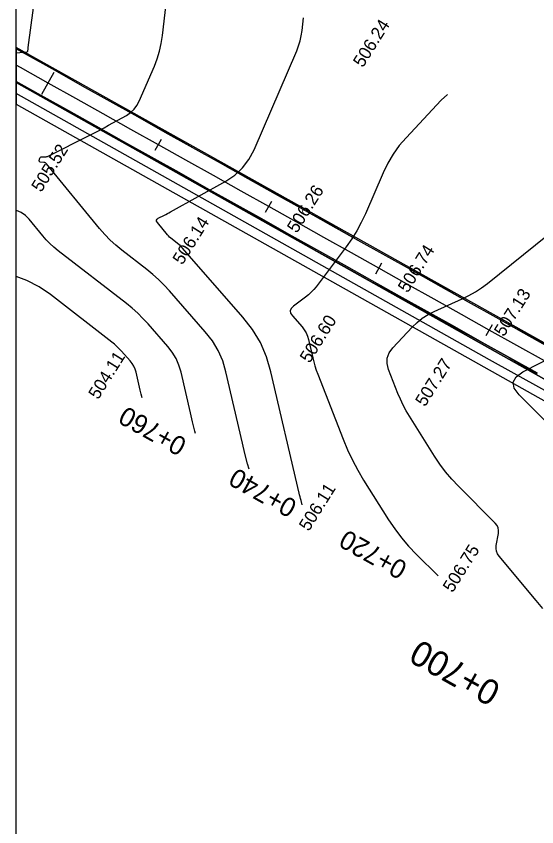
# Model space of a CAD drawing. Extents: x -636600 to -628587, y -1090963 to -1085869.
# Drawn here: x -629847.3 to -629764.9, y -1090120.7 to -1089992.4 of the extents above; entities that cross this region are included whole.
import ezdxf

# ---------------------------------------------------------------- set-up
doc = ezdxf.new("R2010")
doc.units = 0
for name, color, linetype in [('01_PARCELY_NÁVRH_PC', 7, 'Continuous'), ('06_ÚSES_IP_NAVRH', 7, 'Continuous'), ('08_LEGENDA_HV', 7, 'Continuous'), ('Ex_Major Contours', 7, 'Continuous'), ('Ex_Minor Contours', 7, 'Continuous'), ('HEKTOMETRY100', 7, 'Continuous'), ('HEKTOMETRY20', 7, 'Continuous'), ('koty_vše', 7, 'Continuous'), ('situace_osa', 7, 'Continuous'), ('situace_těleso', 7, 'Continuous'), ('situace_vozovka', 7, 'Continuous')]:
    doc.layers.add(name, color=color, linetype=linetype)

msp = doc.modelspace()

# ---------------------------------------------------------------- linework, layer by layer
at = {"layer": '01_PARCELY_NÁVRH_PC'}
for p, q in [((-629847.27, -1089997.35), (-629847.27, -1090002.89)), ((-629847.27, -1090002.89), (-629847.27, -1090006.33))]:
    msp.add_line(p, q, dxfattribs=at)
for points in [[(-629847.27, -1090002.89), (-629714.93, -1090077.19), (-629687.95, -1090091.78), (-629683.43, -1090093.29), (-629680.05, -1090096.13), (-629678.2, -1090100.3), (-629678.37, -1090104.71), (-629671.7, -1090096.43), (-629669.51, -1090092.1), (-629668.44, -1090090.6), (-629674.53, -1090090.62), (-629693.09, -1090083.59), (-629847.27, -1089997.35)], [(-629847.27, -1090006.33), (-629716.38, -1090079.82), (-629689.14, -1090094.54), (-629679.3, -1090097.83), (-629680.05, -1090096.13), (-629683.43, -1090093.29), (-629687.95, -1090091.78), (-629714.93, -1090077.19), (-629847.27, -1090002.89)]]:
    msp.add_lwpolyline(points, dxfattribs=at)
at = {"layer": '06_ÚSES_IP_NAVRH'}
msp.add_lwpolyline([(-629684.85, -1090094.55), (-629689.69, -1090092.6), (-629772.39, -1090046.76), (-629847.27, -1090004.61)], dxfattribs=at)
at = {"layer": '08_LEGENDA_HV'}
msp.add_line((-629847.27, -1090224.9), (-629847.27, -1089927.9), dxfattribs=at)
at = {"layer": 'Ex_Major Contours'}
for points in [[(-629847.27, -1089998.18), (-629845.56, -1089998.01), (-629845.5, -1089997.99), (-629845.46, -1089997.96), (-629845.43, -1089997.92), (-629845.42, -1089997.86), (-629845.4, -1089997.6), (-629845.4, -1089997.54), (-629845.39, -1089997.47), (-629845.38, -1089997.41), (-629845.37, -1089997.34), (-629841.54, -1089968.66)], [(-629818.88, -1090058.44), (-629818.99, -1090058.04), (-629819.35, -1090056.59), (-629819.7, -1090055.14), (-629821.19, -1090048.71), (-629821.52, -1090047.59), (-629821.98, -1090046.54), (-629822.57, -1090045.55), (-629823.29, -1090044.63), (-629826.41, -1090041.07), (-629827.21, -1090040.2), (-629828.05, -1090039.37), (-629828.93, -1090038.58), (-629829.84, -1090037.84), (-629840.64, -1090029.5), (-629841.3, -1090028.96), (-629841.93, -1090028.38), (-629842.52, -1090027.78), (-629843.07, -1090027.13), (-629845.24, -1090024.49), (-629845.81, -1090023.9), (-629846.47, -1090023.46), (-629847.2, -1090023.15), (-629847.27, -1090023.14)], [(-629759.55, -1090060.48), (-629767.66, -1090052.32), (-629768.45, -1090051.27), (-629768.62, -1090050.31), (-629768.17, -1090049.45), (-629767.09, -1090048.68), (-629761.54, -1090045.82)]]:
    msp.add_lwpolyline(points, dxfattribs=at)
at = {"layer": 'Ex_Minor Contours'}
for points in [[(-629810.42, -1090064.08), (-629810.65, -1090063.23), (-629811.07, -1090061.59), (-629811.46, -1090059.95), (-629814.08, -1090048.68), (-629814.59, -1090046.93), (-629815.31, -1090045.29), (-629816.23, -1090043.75), (-629817.35, -1090042.31), (-629823.01, -1090035.84), (-629823.85, -1090034.93), (-629824.73, -1090034.06), (-629825.65, -1090033.24), (-629826.61, -1090032.46), (-629830.54, -1090029.43), (-629831.49, -1090028.64), (-629832.4, -1090027.81), (-629833.26, -1090026.93), (-629834.07, -1090025.99), (-629842.45, -1090015.76), (-629842.54, -1090015.67), (-629842.64, -1090015.6), (-629842.75, -1090015.55), (-629842.88, -1090015.53), (-629843.46, -1090015.46), (-629843.55, -1090015.44), (-629843.6, -1090015.39), (-629843.63, -1090015.33), (-629843.62, -1090015.24), (-629843.51, -1090014.83), (-629843.48, -1090014.74), (-629843.42, -1090014.68), (-629843.34, -1090014.64), (-629843.25, -1090014.64), (-629842.75, -1090014.66), (-629842.63, -1090014.66), (-629842.52, -1090014.65), (-629842.41, -1090014.61), (-629842.3, -1090014.57), (-629835.49, -1090011.15), (-629834.77, -1090010.79), (-629834.06, -1090010.42), (-629833.35, -1090010.03), (-629832.64, -1090009.65), (-629829.84, -1090008.08), (-629829.18, -1090007.64), (-629828.62, -1090007.12), (-629828.16, -1090006.51), (-629827.79, -1090005.81), (-629825.41, -1090000.29), (-629824.95, -1089999.11), (-629824.59, -1089997.91), (-629824.31, -1089996.68), (-629824.12, -1089995.43), (-629822.66, -1089982.6)], [(-629802, -1090069.69), (-629802.2, -1090069.02), (-629802.28, -1090068.73), (-629802.36, -1090068.44), (-629802.44, -1090068.15), (-629802.51, -1090067.85), (-629806.96, -1090048.65), (-629807.66, -1090046.28), (-629808.64, -1090044.04), (-629809.88, -1090041.94), (-629811.4, -1090039.99), (-629820.98, -1090029.07), (-629821.16, -1090028.87), (-629821.35, -1090028.69), (-629821.54, -1090028.51), (-629821.75, -1090028.34), (-629822.59, -1090027.69), (-629822.79, -1090027.53), (-629822.99, -1090027.35), (-629823.17, -1090027.16), (-629823.34, -1090026.96), (-629824.93, -1090025.02), (-629825.05, -1090024.82), (-629825.07, -1090024.65), (-629824.98, -1090024.49), (-629824.79, -1090024.36), (-629823.82, -1090023.87), (-629823.58, -1090023.75), (-629823.34, -1090023.63), (-629823.1, -1090023.5), (-629822.87, -1090023.37), (-629814.11, -1090018.47), (-629812.68, -1090017.52), (-629811.46, -1090016.37), (-629810.44, -1090015.04), (-629809.64, -1090013.52), (-629802.88, -1089997.84), (-629802.58, -1089997.07), (-629802.34, -1089996.28), (-629802.16, -1089995.47), (-629802.03, -1089994.65), (-629801.8, -1089992.62)], [(-629779.03, -1090004.78), (-629780.01, -1090005.69), (-629785.57, -1090011.61), (-629786.66, -1090012.87), (-629787.64, -1090014.22), (-629788.49, -1090015.65), (-629789.22, -1090017.15), (-629792.02, -1090023.64), (-629792.67, -1090025.01), (-629793.38, -1090026.34), (-629794.18, -1090027.62), (-629795.05, -1090028.86), (-629799.81, -1090035.2), (-629800.19, -1090035.66), (-629800.59, -1090036.08), (-629801.02, -1090036.48), (-629801.48, -1090036.85), (-629803.4, -1090038.26), (-629803.76, -1090038.62), (-629803.91, -1090039), (-629803.85, -1090039.4), (-629803.57, -1090039.82), (-629802.04, -1090041.57), (-629801.69, -1090042.02), (-629801.4, -1090042.5), (-629801.18, -1090043.02), (-629801.02, -1090043.57), (-629800.35, -1090046.43), (-629800.19, -1090047.09), (-629800, -1090047.74), (-629799.79, -1090048.39), (-629799.55, -1090049.03), (-629795.54, -1090059.33), (-629794.85, -1090061.01), (-629794.07, -1090062.65), (-629793.22, -1090064.25), (-629792.29, -1090065.81), (-629788.36, -1090072.07), (-629787.37, -1090073.53), (-629786.31, -1090074.93), (-629785.17, -1090076.27), (-629783.95, -1090077.55), (-629780.51, -1090080.94)], [(-629763.93, -1090086.1), (-629765.02, -1090084.83), (-629770.85, -1090077.85), (-629771.11, -1090077.47), (-629771.27, -1090077.06), (-629771.34, -1090076.62), (-629771.3, -1090076.16), (-629770.96, -1090074.25), (-629770.93, -1090073.79), (-629771, -1090073.37), (-629771.18, -1090072.97), (-629771.47, -1090072.61), (-629777.29, -1090066.77), (-629778.34, -1090065.66), (-629779.32, -1090064.49), (-629780.24, -1090063.27), (-629781.09, -1090062), (-629785.05, -1090055.69), (-629785.57, -1090054.82), (-629786.05, -1090053.93), (-629786.48, -1090053.01), (-629786.87, -1090052.07), (-629788.35, -1090048.27), (-629788.58, -1090047.35), (-629788.55, -1090046.48), (-629788.25, -1090045.66), (-629787.69, -1090044.89), (-629784.62, -1090041.6), (-629783.85, -1090040.85), (-629783.01, -1090040.19), (-629782.11, -1090039.61), (-629781.15, -1090039.12), (-629776.69, -1090037.11), (-629775.64, -1090036.6), (-629774.62, -1090036.02), (-629773.65, -1090035.37), (-629772.71, -1090034.67), (-629755.35, -1090020.73)], [(-629827.35, -1090052.79), (-629827.5, -1090052.21), (-629827.65, -1090051.57), (-629828.31, -1090048.74), (-629828.45, -1090048.25), (-629828.66, -1090047.79), (-629828.91, -1090047.35), (-629829.23, -1090046.95), (-629830.6, -1090045.38), (-629830.96, -1090045), (-629831.33, -1090044.63), (-629831.71, -1090044.29), (-629832.12, -1090043.96), (-629841.85, -1090036.44), (-629843.66, -1090035.2), (-629845.58, -1090034.2), (-629847.27, -1090033.57)]]:
    msp.add_lwpolyline(points, dxfattribs=at)
at = {"layer": 'HEKTOMETRY100'}
msp.add_lwpolyline([(-629843.2, -1090004.71), (-629841.25, -1090001.22)], dxfattribs=at)
at = {"layer": 'HEKTOMETRY20'}
for points in [[(-629825.26, -1090013.61), (-629824.29, -1090011.86)], [(-629807.81, -1090023.38), (-629806.84, -1090021.63)], [(-629790.36, -1090033.15), (-629789.39, -1090031.4)], [(-629772.91, -1090042.92), (-629771.93, -1090041.17)]]:
    msp.add_lwpolyline(points, dxfattribs=at)
at = {"layer": 'situace_osa'}
msp.add_lwpolyline([(-629763.7, -1090046.93), (-629768.06, -1090044.49), (-629772.42, -1090042.05), (-629776.79, -1090039.6), (-629781.15, -1090037.16), (-629785.51, -1090034.72), (-629789.87, -1090032.28), (-629794.24, -1090029.83), (-629798.6, -1090027.39), (-629802.96, -1090024.95), (-629807.32, -1090022.51), (-629811.69, -1090020.06), (-629816.05, -1090017.62), (-629820.41, -1090015.18), (-629824.78, -1090012.73), (-629829.14, -1090010.29), (-629833.5, -1090007.85), (-629837.86, -1090005.41), (-629842.23, -1090002.96), (-629846.59, -1090000.52), (-629847.27, -1090000.14)], dxfattribs=at)
at = {"layer": 'situace_těleso'}
msp.add_line((-629847.27, -1089997.54), (-629847.27, -1090002.8), dxfattribs=at)
for points in [[(-629762.54, -1090044.87), (-629766.93, -1090042.47), (-629771.32, -1090040.08), (-629775.68, -1090037.63), (-629780.04, -1090035.18), (-629784.4, -1090032.74), (-629788.77, -1090030.31), (-629793.14, -1090027.87), (-629797.49, -1090025.42), (-629801.85, -1090022.97), (-629806.21, -1090020.51), (-629810.57, -1090018.07), (-629814.94, -1090015.63), (-629819.3, -1090013.19), (-629823.67, -1090010.75), (-629828.03, -1090008.31), (-629832.4, -1090005.88), (-629836.76, -1090003.44), (-629841.13, -1090001), (-629845.49, -1089998.55), (-629847.27, -1089997.54)], [(-629847.27, -1090002.8), (-629843.35, -1090004.97), (-629839, -1090007.43), (-629834.63, -1090009.87), (-629830.27, -1090012.31), (-629825.9, -1090014.75), (-629821.54, -1090017.19), (-629817.17, -1090019.63), (-629812.81, -1090022.07), (-629808.45, -1090024.52), (-629804.13, -1090027.03), (-629799.79, -1090029.51), (-629795.43, -1090031.96), (-629791.07, -1090034.41), (-629786.67, -1090036.79), (-629782.27, -1090039.16), (-629777.91, -1090041.61), (-629773.54, -1090044.04), (-629769.17, -1090046.47), (-629764.84, -1090048.97)]]:
    msp.add_lwpolyline(points, dxfattribs=at)
at = {"layer": 'situace_vozovka'}
for points in [[(-629762.6, -1090044.97), (-629766.96, -1090042.53), (-629771.32, -1090040.08), (-629775.69, -1090037.64), (-629780.05, -1090035.2), (-629784.41, -1090032.76), (-629788.77, -1090030.31), (-629793.14, -1090027.87), (-629797.5, -1090025.43), (-629801.86, -1090022.99), (-629806.23, -1090020.54), (-629810.59, -1090018.1), (-629814.95, -1090015.66), (-629819.31, -1090013.21), (-629823.68, -1090010.77), (-629828.04, -1090008.33), (-629832.4, -1090005.89), (-629836.76, -1090003.44), (-629841.13, -1090001), (-629845.49, -1089998.56), (-629847.27, -1089997.56)], [(-629764.8, -1090048.9), (-629769.16, -1090046.45), (-629773.52, -1090044.01), (-629777.88, -1090041.57), (-629782.25, -1090039.13), (-629786.61, -1090036.68), (-629790.97, -1090034.24), (-629795.34, -1090031.8), (-629799.7, -1090029.35), (-629804.06, -1090026.91), (-629808.42, -1090024.47), (-629812.79, -1090022.03), (-629817.15, -1090019.58), (-629821.51, -1090017.14), (-629825.87, -1090014.7), (-629830.24, -1090012.26), (-629834.6, -1090009.81), (-629838.96, -1090007.37), (-629843.33, -1090004.93), (-629847.27, -1090002.72)]]:
    msp.add_lwpolyline(points, dxfattribs=at)

# ---------------------------------------------------------------- texts
at = {"layer": 'HEKTOMETRY100'}
msp.add_text('0+700', height=4, rotation=150.755, dxfattribs=at).set_placement((-629770.33, -1090098.23))
at = {"layer": 'HEKTOMETRY20'}
for s, p in [('0+760', (-629820.06, -1090059.5)), ('0+740', (-629802.61, -1090069.27)), ('0+720', (-629785.16, -1090079.04))]:
    msp.add_text(s, height=3, rotation=150.755, dxfattribs=at).set_placement(p)
at = {"layer": 'koty_vše'}
for s, p in [('506.24', (-629792.42, -1090000.63)), ('505.52', (-629843.32, -1090020.37)), ('506.26', (-629802.87, -1090026.84)), ('506.14', (-629820.98, -1090031.86)), ('506.74', (-629785.33, -1090036.29)), ('507.13', (-629770.11, -1090043.22)), ('506.60', (-629800.85, -1090047.41)), ('504.11', (-629834.3, -1090053.16)), ('507.27', (-629782.58, -1090054.3)), ('506.11', (-629800.98, -1090074.02)), ('506.75', (-629778.22, -1090083.73))]:
    msp.add_text(s, height=2, rotation=57.8371, dxfattribs=at).set_placement(p)

doc.saveas('drawing.dxf')
